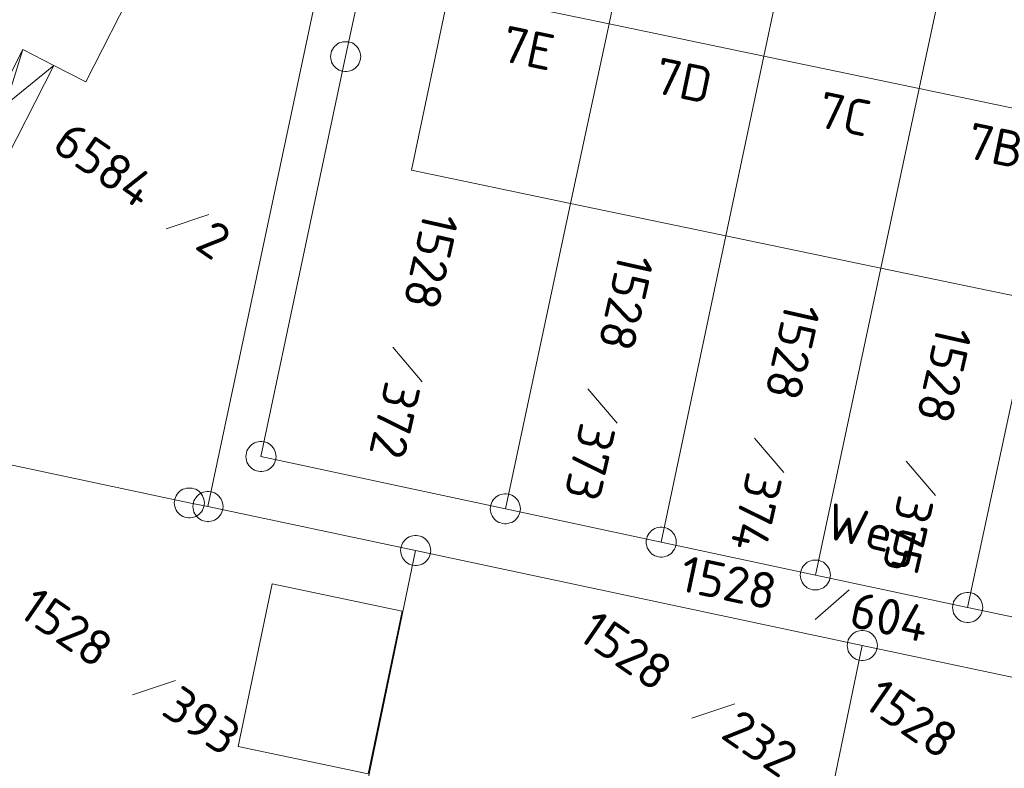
# Model space of a CAD drawing. Header units: metres. Extents: x 3425540 to 3446143, y 5432760 to 5444637.
# Tile 667 of 717: x 3444876 to 3444925, y 5435816 to 5435853. Entities that reach past the tile are written whole.
import ezdxf
from ezdxf.enums import TextEntityAlignment as Align

# ---------------------------------------------------------------- set-up
doc = ezdxf.new("R2010")
doc.units = ezdxf.units.M
doc.layers.add('B_Bestand', color=9, linetype='Continuous', lineweight=18)
doc.layers.add('B_Flurgrenzen', color=9, linetype='Continuous', lineweight=18)
doc.styles.get("Standard").update_dxf_attribs({"font": 'isocpeur.ttf'})

msp = doc.modelspace()

# ---------------------------------------------------------------- linework, layer by layer
at = {"layer": 'B_Bestand'}
for p, q in [((3444876.375, 5435851.516), (3444873.34, 5435841.737)), ((3444870.934, 5435845.054), (3444877.923, 5435850.727)), ((3444877.923, 5435850.727), (3444873.34, 5435841.737))]:
    msp.add_line(p, q, dxfattribs=at)
for points in [[(3444882.032, 5435854.85), (3444869.173, 5435861.406), (3444867.577, 5435858.276), (3444868.336, 5435857.889), (3444867.486, 5435856.221), (3444865.504, 5435857.232), (3444861.697, 5435849.764), (3444870.934, 5435845.054), (3444872.785, 5435848.685), (3444874.489, 5435847.817), (3444876.375, 5435851.516), (3444877.923, 5435850.727), (3444879.516, 5435849.915), (3444882.032, 5435854.85)], [(3444905.596, 5435852.799), (3444897.624, 5435854.462), (3444895.758, 5435845.511), (3444903.683, 5435843.859)], [(3444903.683, 5435843.859), (3444911.421, 5435842.246), (3444913.31, 5435851.191), (3444905.596, 5435852.799), (3444903.683, 5435843.859)], [(3444921.05, 5435849.577), (3444913.31, 5435851.191)], [(3444919.141, 5435840.636), (3444926.745, 5435839.052), (3444928.657, 5435847.992), (3444921.05, 5435849.577), (3444919.141, 5435840.636)], [(3444911.421, 5435842.246), (3444919.141, 5435840.636)], [(3444887.111, 5435816.813), (3444893.585, 5435815.452), (3444895.288, 5435823.554), (3444888.814, 5435824.915), (3444887.111, 5435816.813)]]:
    msp.add_lwpolyline(points, dxfattribs=at)
for points, knots in [([(3445186.622, 5435751.676), (3445184.336, 5435753.331), (3445182.05, 5435754.985), (3445179.764, 5435756.639), (3445177.603, 5435758.203), (3445175.418, 5435759.732), (3445173.241, 5435761.272), (3445165.58, 5435766.693), (3445157.875, 5435772.036), (3445150.028, 5435777.199), (3445141.655, 5435782.708), (3445132.842, 5435787.481), (3445124.072, 5435792.317), (3445122.796, 5435793.021), (3445121.474, 5435793.634), (3445120.199, 5435794.341), (3445115.835, 5435796.764), (3445111.481, 5435799.236), (3445107.457, 5435802.184), (3445103.518, 5435805.07), (3445099.586, 5435807.963), (3445095.658, 5435810.862), (3445091.137, 5435814.198), (3445086.614, 5435817.529), (3445082.097, 5435820.87), (3445076.719, 5435824.848), (3445071.367, 5435828.863), (3445066, 5435832.856), (3445060.612, 5435836.865), (3445055.222, 5435840.868), (3445049.783, 5435844.809), (3445045.201, 5435848.129), (3445040.418, 5435851.155), (3445035.68, 5435854.248), (3445030.038, 5435857.931), (3445024.385, 5435861.592), (3445018.638, 5435865.107), (3445011.748, 5435869.321), (3445004.613, 5435873.109), (3444997.662, 5435877.222), (3444994.679, 5435878.987), (3444991.608, 5435880.632), (3444988.824, 5435882.695), (3444986.55, 5435884.381), (3444984.276, 5435886.067), (3444982.002, 5435887.752), (3444979.028, 5435889.957), (3444976.054, 5435892.161), (3444973.08, 5435894.365), (3444965.603, 5435899.906), (3444958.075, 5435905.377), (3444950.567, 5435910.876), (3444943.434, 5435916.1), (3444936.283, 5435921.294), (3444929.081, 5435926.425), (3444924.842, 5435929.445), (3444920.482, 5435932.293), (3444916.054, 5435935.026), (3444908.237, 5435939.852), (3444900.42, 5435944.677), (3444892.603, 5435949.502)], [0, 0, 0, 0, 0.023866, 0.023866, 0.023866, 0.046422, 0.046422, 0.046422, 0.125788, 0.125788, 0.125788, 0.210471, 0.210471, 0.210471, 0.222791, 0.222791, 0.222791, 0.264973, 0.264973, 0.264973, 0.306265, 0.306265, 0.306265, 0.35378, 0.35378, 0.35378, 0.41036, 0.41036, 0.41036, 0.467156, 0.467156, 0.467156, 0.514999, 0.514999, 0.514999, 0.571969, 0.571969, 0.571969, 0.640259, 0.640259, 0.640259, 0.669566, 0.669566, 0.669566, 0.693507, 0.693507, 0.693507, 0.724816, 0.724816, 0.724816, 0.803525, 0.803525, 0.803525, 0.878296, 0.878296, 0.878296, 0.922305, 0.922305, 0.922305, 1, 1, 1, 1]), ([(3444891.819, 5435947.712), (3444896.762, 5435944.811), (3444901.706, 5435941.909), (3444906.649, 5435939.007), (3444910.592, 5435936.693), (3444914.403, 5435934.163), (3444918.233, 5435931.664), (3444924.03, 5435927.881), (3444929.841, 5435924.118), (3444935.439, 5435920.048), (3444940.991, 5435916.011), (3444946.509, 5435911.931), (3444952.022, 5435907.842), (3444958.694, 5435902.893), (3444965.342, 5435897.914), (3444972.02, 5435892.972), (3444975.567, 5435890.348), (3444979.157, 5435887.784), (3444982.739, 5435885.207), (3444985.273, 5435883.384), (3444987.788, 5435881.533), (3444990.436, 5435879.877), (3444992.825, 5435878.383), (3444995.263, 5435876.978), (3444997.698, 5435875.564), (3445001.503, 5435873.354), (3445005.314, 5435871.156), (3445009.116, 5435868.942), (3445012.399, 5435867.031), (3445015.675, 5435865.105), (3445018.948, 5435863.176), (3445022.578, 5435861.037), (3445026.18, 5435858.852), (3445029.723, 5435856.569), (3445033.231, 5435854.308), (3445036.678, 5435851.96), (3445040.127, 5435849.61), (3445043.386, 5435847.39), (3445046.667, 5435845.201), (3445049.861, 5435842.887), (3445056.77, 5435837.882), (3445063.627, 5435832.81), (3445070.478, 5435827.728), (3445077.001, 5435822.89), (3445083.514, 5435818.04), (3445090.038, 5435813.204), (3445093.519, 5435810.624), (3445097.013, 5435808.063), (3445100.503, 5435805.495), (3445103.029, 5435803.637), (3445105.577, 5435801.812), (3445108.161, 5435800.029), (3445111.539, 5435797.699), (3445115.107, 5435795.667), (3445118.7, 5435793.688), (3445121.909, 5435791.921), (3445125.22, 5435790.353), (3445128.429, 5435788.587), (3445132.615, 5435786.283), (3445136.782, 5435783.949), (3445140.833, 5435781.407), (3445145.569, 5435778.436), (3445150.207, 5435775.331), (3445154.782, 5435772.125), (3445159.864, 5435768.564), (3445164.849, 5435764.868), (3445169.947, 5435761.332), (3445172.681, 5435759.436), (3445175.41, 5435757.532), (3445178.186, 5435755.697), (3445179.95, 5435754.531), (3445181.719, 5435753.372), (3445183.483, 5435752.205), (3445184.245, 5435751.702), (3445185.006, 5435751.198), (3445185.768, 5435750.694)], [0, 0, 0, 0, 0.048546, 0.048546, 0.048546, 0.087266, 0.087266, 0.087266, 0.145873, 0.145873, 0.145873, 0.204003, 0.204003, 0.204003, 0.274356, 0.274356, 0.274356, 0.311723, 0.311723, 0.311723, 0.338153, 0.338153, 0.338153, 0.361998, 0.361998, 0.361998, 0.399261, 0.399261, 0.399261, 0.431438, 0.431438, 0.431438, 0.467121, 0.467121, 0.467121, 0.502457, 0.502457, 0.502457, 0.535854, 0.535854, 0.535854, 0.608097, 0.608097, 0.608097, 0.676876, 0.676876, 0.676876, 0.71357, 0.71357, 0.71357, 0.740131, 0.740131, 0.740131, 0.774854, 0.774854, 0.774854, 0.805866, 0.805866, 0.805866, 0.846327, 0.846327, 0.846327, 0.893628, 0.893628, 0.893628, 0.946176, 0.946176, 0.946176, 0.974355, 0.974355, 0.974355, 0.992266, 0.992266, 0.992266, 1, 1, 1, 1])]:
    msp.add_open_spline(points, degree=3, knots=knots, dxfattribs=at)
at = {"layer": 'B_Flurgrenzen'}
for p, q in [((3444892.468, 5435851.167), (3444894.428, 5435860.407)), ((3444905.596, 5435852.799), (3444906.678, 5435857.857)), ((3444913.31, 5435851.191), (3444914.378, 5435856.247)), ((3444921.05, 5435849.577), (3444922.128, 5435854.628)), ((3444885.608, 5435828.757), (3444890.908, 5435853.677)), ((3444903.683, 5435843.859), (3444905.596, 5435852.799)), ((3444888.248, 5435831.247), (3444892.468, 5435851.167)), ((3444911.421, 5435842.246), (3444913.31, 5435851.191)), ((3444919.141, 5435840.636), (3444921.05, 5435849.577)), ((3444900.428, 5435828.647), (3444903.683, 5435843.859)), ((3444883.518, 5435842.585), (3444885.65, 5435843.302)), ((3444908.198, 5435826.987), (3444911.421, 5435842.246)), ((3444915.878, 5435825.347), (3444919.141, 5435840.636)), ((3444923.468, 5435823.727), (3444926.745, 5435839.052)), ((3444894.821, 5435836.689), (3444896.278, 5435834.975)), ((3444904.542, 5435834.624), (3444905.999, 5435832.91)), ((3444912.846, 5435832.169), (3444914.303, 5435830.455)), ((3444873.448, 5435831.337), (3444884.678, 5435828.937)), ((3444888.248, 5435831.247), (3444900.428, 5435828.647)), ((3444920.401, 5435831.019), (3444921.858, 5435829.305)), ((3444884.678, 5435828.937), (3444885.608, 5435828.757)), ((3444885.608, 5435828.757), (3444895.958, 5435826.567)), ((3444900.428, 5435828.647), (3444908.198, 5435826.987)), ((3444908.198, 5435826.987), (3444915.878, 5435825.347)), ((3444888.888, 5435792.717), (3444895.958, 5435826.567)), ((3444895.958, 5435826.567), (3444918.218, 5435821.837)), ((3444915.878, 5435825.347), (3444923.468, 5435823.727)), ((3444915.868, 5435823.128), (3444917.563, 5435824.608)), ((3444923.468, 5435823.727), (3444934.208, 5435821.438)), ((3444915.846, 5435810.411), (3444918.218, 5435821.837)), ((3444918.218, 5435821.837), (3444942.168, 5435816.748)), ((3444881.852, 5435819.379), (3444883.984, 5435820.096)), ((3444909.727, 5435818.218), (3444911.859, 5435818.935))]:
    msp.add_line(p, q, dxfattribs=at)
for points in [[(3444893.218, 5435851.167), (3444893.212, 5435851.261), (3444893.194, 5435851.35), (3444893.165, 5435851.445), (3444893.124, 5435851.527), (3444893.07, 5435851.604), (3444893.011, 5435851.681), (3444892.946, 5435851.746), (3444892.87, 5435851.799), (3444892.787, 5435851.846), (3444892.698, 5435851.876), (3444892.61, 5435851.899), (3444892.515, 5435851.911), (3444892.421, 5435851.911), (3444892.326, 5435851.899), (3444892.238, 5435851.876), (3444892.149, 5435851.846), (3444892.066, 5435851.799), (3444891.99, 5435851.746), (3444891.925, 5435851.681), (3444891.866, 5435851.604), (3444891.812, 5435851.527), (3444891.771, 5435851.445), (3444891.742, 5435851.35), (3444891.724, 5435851.261), (3444891.718, 5435851.167), (3444891.724, 5435851.073), (3444891.742, 5435850.984), (3444891.771, 5435850.889), (3444891.812, 5435850.807), (3444891.866, 5435850.73), (3444891.925, 5435850.653), (3444891.99, 5435850.588), (3444892.066, 5435850.535), (3444892.149, 5435850.488), (3444892.238, 5435850.458), (3444892.326, 5435850.435), (3444892.421, 5435850.423), (3444892.515, 5435850.423), (3444892.61, 5435850.435), (3444892.698, 5435850.458), (3444892.787, 5435850.488), (3444892.87, 5435850.535), (3444892.946, 5435850.588), (3444893.011, 5435850.653), (3444893.07, 5435850.73), (3444893.124, 5435850.807), (3444893.165, 5435850.889), (3444893.194, 5435850.984), (3444893.212, 5435851.073), (3444893.218, 5435851.167)], [(3444888.998, 5435831.247), (3444888.992, 5435831.341), (3444888.974, 5435831.43), (3444888.945, 5435831.525), (3444888.904, 5435831.607), (3444888.85, 5435831.684), (3444888.791, 5435831.761), (3444888.726, 5435831.826), (3444888.65, 5435831.879), (3444888.567, 5435831.926), (3444888.478, 5435831.956), (3444888.39, 5435831.979), (3444888.295, 5435831.991), (3444888.201, 5435831.991), (3444888.106, 5435831.979), (3444888.018, 5435831.956), (3444887.929, 5435831.926), (3444887.846, 5435831.879), (3444887.77, 5435831.826), (3444887.705, 5435831.761), (3444887.646, 5435831.684), (3444887.592, 5435831.607), (3444887.551, 5435831.525), (3444887.522, 5435831.43), (3444887.504, 5435831.341), (3444887.498, 5435831.247), (3444887.504, 5435831.153), (3444887.522, 5435831.064), (3444887.551, 5435830.969), (3444887.592, 5435830.887), (3444887.646, 5435830.81), (3444887.705, 5435830.733), (3444887.77, 5435830.668), (3444887.846, 5435830.615), (3444887.929, 5435830.568), (3444888.018, 5435830.538), (3444888.106, 5435830.515), (3444888.201, 5435830.503), (3444888.295, 5435830.503), (3444888.39, 5435830.515), (3444888.478, 5435830.538), (3444888.567, 5435830.568), (3444888.65, 5435830.615), (3444888.726, 5435830.668), (3444888.791, 5435830.733), (3444888.85, 5435830.81), (3444888.904, 5435830.887), (3444888.945, 5435830.969), (3444888.974, 5435831.064), (3444888.992, 5435831.153), (3444888.998, 5435831.247)], [(3444885.428, 5435828.937), (3444885.422, 5435829.031), (3444885.404, 5435829.12), (3444885.375, 5435829.215), (3444885.334, 5435829.297), (3444885.28, 5435829.374), (3444885.221, 5435829.451), (3444885.156, 5435829.516), (3444885.08, 5435829.569), (3444884.997, 5435829.616), (3444884.908, 5435829.646), (3444884.82, 5435829.669), (3444884.725, 5435829.681), (3444884.631, 5435829.681), (3444884.536, 5435829.669), (3444884.448, 5435829.646), (3444884.359, 5435829.616), (3444884.276, 5435829.569), (3444884.2, 5435829.516), (3444884.135, 5435829.451), (3444884.076, 5435829.374), (3444884.022, 5435829.297), (3444883.981, 5435829.215), (3444883.952, 5435829.12), (3444883.934, 5435829.031), (3444883.928, 5435828.937), (3444883.934, 5435828.843), (3444883.952, 5435828.754), (3444883.981, 5435828.659), (3444884.022, 5435828.577), (3444884.076, 5435828.5), (3444884.135, 5435828.423), (3444884.2, 5435828.358), (3444884.276, 5435828.305), (3444884.359, 5435828.258), (3444884.448, 5435828.228), (3444884.536, 5435828.205), (3444884.631, 5435828.193), (3444884.725, 5435828.193), (3444884.82, 5435828.205), (3444884.908, 5435828.228), (3444884.997, 5435828.258), (3444885.08, 5435828.305), (3444885.156, 5435828.358), (3444885.221, 5435828.423), (3444885.28, 5435828.5), (3444885.334, 5435828.577), (3444885.375, 5435828.659), (3444885.404, 5435828.754), (3444885.422, 5435828.843), (3444885.428, 5435828.937)], [(3444886.358, 5435828.757), (3444886.352, 5435828.851), (3444886.334, 5435828.94), (3444886.305, 5435829.035), (3444886.264, 5435829.117), (3444886.21, 5435829.194), (3444886.151, 5435829.271), (3444886.086, 5435829.336), (3444886.01, 5435829.389), (3444885.927, 5435829.436), (3444885.838, 5435829.466), (3444885.75, 5435829.489), (3444885.655, 5435829.501), (3444885.561, 5435829.501), (3444885.466, 5435829.489), (3444885.378, 5435829.466), (3444885.289, 5435829.436), (3444885.206, 5435829.389), (3444885.13, 5435829.336), (3444885.065, 5435829.271), (3444885.006, 5435829.194), (3444884.952, 5435829.117), (3444884.911, 5435829.035), (3444884.882, 5435828.94), (3444884.864, 5435828.851), (3444884.858, 5435828.757), (3444884.864, 5435828.663), (3444884.882, 5435828.574), (3444884.911, 5435828.479), (3444884.952, 5435828.397), (3444885.006, 5435828.32), (3444885.065, 5435828.243), (3444885.13, 5435828.178), (3444885.206, 5435828.125), (3444885.289, 5435828.078), (3444885.378, 5435828.048), (3444885.466, 5435828.025), (3444885.561, 5435828.013), (3444885.655, 5435828.013), (3444885.75, 5435828.025), (3444885.838, 5435828.048), (3444885.927, 5435828.078), (3444886.01, 5435828.125), (3444886.086, 5435828.178), (3444886.151, 5435828.243), (3444886.21, 5435828.32), (3444886.264, 5435828.397), (3444886.305, 5435828.479), (3444886.334, 5435828.574), (3444886.352, 5435828.663), (3444886.358, 5435828.757)], [(3444901.178, 5435828.647), (3444901.172, 5435828.741), (3444901.154, 5435828.83), (3444901.125, 5435828.925), (3444901.084, 5435829.007), (3444901.03, 5435829.084), (3444900.971, 5435829.161), (3444900.906, 5435829.226), (3444900.83, 5435829.279), (3444900.747, 5435829.326), (3444900.658, 5435829.356), (3444900.57, 5435829.379), (3444900.475, 5435829.391), (3444900.381, 5435829.391), (3444900.286, 5435829.379), (3444900.198, 5435829.356), (3444900.109, 5435829.326), (3444900.026, 5435829.279), (3444899.95, 5435829.226), (3444899.885, 5435829.161), (3444899.826, 5435829.084), (3444899.772, 5435829.007), (3444899.731, 5435828.925), (3444899.702, 5435828.83), (3444899.684, 5435828.741), (3444899.678, 5435828.647), (3444899.684, 5435828.553), (3444899.702, 5435828.464), (3444899.731, 5435828.369), (3444899.772, 5435828.287), (3444899.826, 5435828.21), (3444899.885, 5435828.133), (3444899.95, 5435828.068), (3444900.026, 5435828.015), (3444900.109, 5435827.968), (3444900.198, 5435827.938), (3444900.286, 5435827.915), (3444900.381, 5435827.903), (3444900.475, 5435827.903), (3444900.57, 5435827.915), (3444900.658, 5435827.938), (3444900.747, 5435827.968), (3444900.83, 5435828.015), (3444900.906, 5435828.068), (3444900.971, 5435828.133), (3444901.03, 5435828.21), (3444901.084, 5435828.287), (3444901.125, 5435828.369), (3444901.154, 5435828.464), (3444901.172, 5435828.553), (3444901.178, 5435828.647)], [(3444908.948, 5435826.987), (3444908.942, 5435827.081), (3444908.924, 5435827.17), (3444908.895, 5435827.265), (3444908.854, 5435827.347), (3444908.8, 5435827.424), (3444908.741, 5435827.501), (3444908.676, 5435827.566), (3444908.6, 5435827.619), (3444908.517, 5435827.666), (3444908.428, 5435827.696), (3444908.34, 5435827.719), (3444908.245, 5435827.731), (3444908.151, 5435827.731), (3444908.056, 5435827.719), (3444907.968, 5435827.696), (3444907.879, 5435827.666), (3444907.796, 5435827.619), (3444907.72, 5435827.566), (3444907.655, 5435827.501), (3444907.596, 5435827.424), (3444907.542, 5435827.347), (3444907.501, 5435827.265), (3444907.472, 5435827.17), (3444907.454, 5435827.081), (3444907.448, 5435826.987), (3444907.454, 5435826.893), (3444907.472, 5435826.804), (3444907.501, 5435826.709), (3444907.542, 5435826.627), (3444907.596, 5435826.55), (3444907.655, 5435826.473), (3444907.72, 5435826.408), (3444907.796, 5435826.355), (3444907.879, 5435826.308), (3444907.968, 5435826.278), (3444908.056, 5435826.255), (3444908.151, 5435826.243), (3444908.245, 5435826.243), (3444908.34, 5435826.255), (3444908.428, 5435826.278), (3444908.517, 5435826.308), (3444908.6, 5435826.355), (3444908.676, 5435826.408), (3444908.741, 5435826.473), (3444908.8, 5435826.55), (3444908.854, 5435826.627), (3444908.895, 5435826.709), (3444908.924, 5435826.804), (3444908.942, 5435826.893), (3444908.948, 5435826.987)], [(3444896.708, 5435826.567), (3444896.702, 5435826.661), (3444896.684, 5435826.75), (3444896.655, 5435826.845), (3444896.614, 5435826.927), (3444896.56, 5435827.004), (3444896.501, 5435827.081), (3444896.436, 5435827.146), (3444896.36, 5435827.199), (3444896.277, 5435827.246), (3444896.188, 5435827.276), (3444896.1, 5435827.299), (3444896.005, 5435827.311), (3444895.911, 5435827.311), (3444895.816, 5435827.299), (3444895.728, 5435827.276), (3444895.639, 5435827.246), (3444895.556, 5435827.199), (3444895.48, 5435827.146), (3444895.415, 5435827.081), (3444895.356, 5435827.004), (3444895.302, 5435826.927), (3444895.261, 5435826.845), (3444895.232, 5435826.75), (3444895.214, 5435826.661), (3444895.208, 5435826.567), (3444895.214, 5435826.473), (3444895.232, 5435826.384), (3444895.261, 5435826.289), (3444895.302, 5435826.207), (3444895.356, 5435826.13), (3444895.415, 5435826.053), (3444895.48, 5435825.988), (3444895.556, 5435825.935), (3444895.639, 5435825.888), (3444895.728, 5435825.858), (3444895.816, 5435825.835), (3444895.911, 5435825.823), (3444896.005, 5435825.823), (3444896.1, 5435825.835), (3444896.188, 5435825.858), (3444896.277, 5435825.888), (3444896.36, 5435825.935), (3444896.436, 5435825.988), (3444896.501, 5435826.053), (3444896.56, 5435826.13), (3444896.614, 5435826.207), (3444896.655, 5435826.289), (3444896.684, 5435826.384), (3444896.702, 5435826.473), (3444896.708, 5435826.567)], [(3444916.628, 5435825.347), (3444916.622, 5435825.441), (3444916.604, 5435825.53), (3444916.575, 5435825.625), (3444916.534, 5435825.707), (3444916.48, 5435825.784), (3444916.421, 5435825.861), (3444916.356, 5435825.926), (3444916.28, 5435825.979), (3444916.197, 5435826.026), (3444916.108, 5435826.056), (3444916.02, 5435826.079), (3444915.925, 5435826.091), (3444915.831, 5435826.091), (3444915.736, 5435826.079), (3444915.648, 5435826.056), (3444915.559, 5435826.026), (3444915.476, 5435825.979), (3444915.4, 5435825.926), (3444915.335, 5435825.861), (3444915.276, 5435825.784), (3444915.222, 5435825.707), (3444915.181, 5435825.625), (3444915.152, 5435825.53), (3444915.134, 5435825.441), (3444915.128, 5435825.347), (3444915.134, 5435825.253), (3444915.152, 5435825.164), (3444915.181, 5435825.069), (3444915.222, 5435824.987), (3444915.276, 5435824.91), (3444915.335, 5435824.833), (3444915.4, 5435824.768), (3444915.476, 5435824.715), (3444915.559, 5435824.668), (3444915.648, 5435824.638), (3444915.736, 5435824.615), (3444915.831, 5435824.603), (3444915.925, 5435824.603), (3444916.02, 5435824.615), (3444916.108, 5435824.638), (3444916.197, 5435824.668), (3444916.28, 5435824.715), (3444916.356, 5435824.768), (3444916.421, 5435824.833), (3444916.48, 5435824.91), (3444916.534, 5435824.987), (3444916.575, 5435825.069), (3444916.604, 5435825.164), (3444916.622, 5435825.253), (3444916.628, 5435825.347)], [(3444924.218, 5435823.727), (3444924.212, 5435823.821), (3444924.194, 5435823.91), (3444924.165, 5435824.005), (3444924.124, 5435824.087), (3444924.07, 5435824.164), (3444924.011, 5435824.241), (3444923.946, 5435824.306), (3444923.87, 5435824.359), (3444923.787, 5435824.406), (3444923.698, 5435824.436), (3444923.61, 5435824.459), (3444923.515, 5435824.471), (3444923.421, 5435824.471), (3444923.326, 5435824.459), (3444923.238, 5435824.436), (3444923.149, 5435824.406), (3444923.066, 5435824.359), (3444922.99, 5435824.306), (3444922.925, 5435824.241), (3444922.866, 5435824.164), (3444922.812, 5435824.087), (3444922.771, 5435824.005), (3444922.742, 5435823.91), (3444922.724, 5435823.821), (3444922.718, 5435823.727), (3444922.724, 5435823.633), (3444922.742, 5435823.544), (3444922.771, 5435823.449), (3444922.812, 5435823.367), (3444922.866, 5435823.29), (3444922.925, 5435823.213), (3444922.99, 5435823.148), (3444923.066, 5435823.095), (3444923.149, 5435823.048), (3444923.238, 5435823.018), (3444923.326, 5435822.995), (3444923.421, 5435822.983), (3444923.515, 5435822.983), (3444923.61, 5435822.995), (3444923.698, 5435823.018), (3444923.787, 5435823.048), (3444923.87, 5435823.095), (3444923.946, 5435823.148), (3444924.011, 5435823.213), (3444924.07, 5435823.29), (3444924.124, 5435823.367), (3444924.165, 5435823.449), (3444924.194, 5435823.544), (3444924.212, 5435823.633), (3444924.218, 5435823.727)], [(3444918.968, 5435821.837), (3444918.962, 5435821.931), (3444918.944, 5435822.02), (3444918.915, 5435822.115), (3444918.874, 5435822.197), (3444918.82, 5435822.274), (3444918.761, 5435822.351), (3444918.696, 5435822.416), (3444918.62, 5435822.469), (3444918.537, 5435822.516), (3444918.448, 5435822.546), (3444918.36, 5435822.569), (3444918.265, 5435822.581), (3444918.171, 5435822.581), (3444918.076, 5435822.569), (3444917.988, 5435822.546), (3444917.899, 5435822.516), (3444917.816, 5435822.469), (3444917.74, 5435822.416), (3444917.675, 5435822.351), (3444917.616, 5435822.274), (3444917.562, 5435822.197), (3444917.521, 5435822.115), (3444917.492, 5435822.02), (3444917.474, 5435821.931), (3444917.468, 5435821.837), (3444917.474, 5435821.743), (3444917.492, 5435821.654), (3444917.521, 5435821.559), (3444917.562, 5435821.477), (3444917.616, 5435821.4), (3444917.675, 5435821.323), (3444917.74, 5435821.258), (3444917.816, 5435821.205), (3444917.899, 5435821.158), (3444917.988, 5435821.128), (3444918.076, 5435821.105), (3444918.171, 5435821.093), (3444918.265, 5435821.093), (3444918.36, 5435821.105), (3444918.448, 5435821.128), (3444918.537, 5435821.158), (3444918.62, 5435821.205), (3444918.696, 5435821.258), (3444918.761, 5435821.323), (3444918.82, 5435821.4), (3444918.874, 5435821.477), (3444918.915, 5435821.559), (3444918.944, 5435821.654), (3444918.962, 5435821.743), (3444918.968, 5435821.837)]]:
    msp.add_lwpolyline(points, dxfattribs=at)

# ---------------------------------------------------------------- texts
at = {"layer": 'B_Bestand'}
for s, rotation, p in [('7E', 348.2228, (3444901.566, 5435851.592)), ('7D', 348.2228, (3444909.316, 5435849.976)), ('7C', 348.2228, (3444917.328, 5435848.307)), ('7B', 348.2228, (3444924.866, 5435846.735)), ('Weg', 346.896, (3444918.695, 5435827.292))]:
    msp.add_text(s, height=1.8, rotation=rotation, dxfattribs=at).set_placement(p, align=Align.MIDDLE)
at = {"layer": 'B_Flurgrenzen'}
for s, rotation, p in [('6584', 325.4543, (3444877.743, 5435846.561)), ('1528', 257.2299, (3444896.372, 5435843.528)), ('2', 325.4543, (3444884.877, 5435841.65)), ('1528', 257.2299, (3444906.093, 5435841.463)), ('1528', 257.2299, (3444914.397, 5435839.008)), ('1528', 257.2299, (3444921.952, 5435837.858)), ('372', 257.2299, (3444894.458, 5435835.081)), ('373', 257.2299, (3444904.179, 5435833.016)), ('374', 257.2299, (3444912.483, 5435830.561)), ('375', 257.2299, (3444920.038, 5435829.411)), ('1528', 348.0027, (3444909.011, 5435824.585)), ('1528', 325.4543, (3444876.077, 5435823.355)), ('604', 348.0027, (3444917.483, 5435822.785)), ('1528', 325.4543, (3444903.952, 5435822.194)), ('1528', 325.4543, (3444918.194, 5435818.812)), ('393', 325.4543, (3444883.211, 5435818.444)), ('232', 325.4543, (3444911.086, 5435817.283))]:
    msp.add_text(s, height=1.8, rotation=rotation, dxfattribs=at).set_placement(p)

doc.saveas('drawing.dxf')
